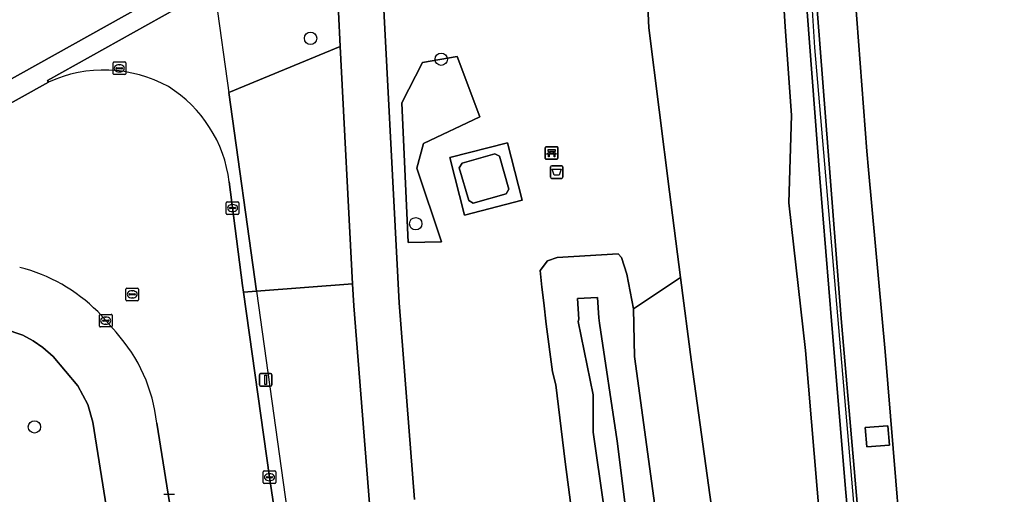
# Model space of a CAD drawing. Extents: x 156412 to 157779, y 382335 to 383768.
# Drawn here: x 157595.3 to 157673.7, y 382955.5 to 382993.1 of the extents above; entities that cross this region are included whole.
import ezdxf

# ---------------------------------------------------------------- set-up
doc = ezdxf.new("R2010")
doc.units = 0
for name, color, linetype in [('IMGEO_Afvalbak', 7, 'Continuous'), ('IMGEO_Bank', 7, 'Continuous'), ('IMGEO_Berm_groen', 7, 'Continuous'), ('IMGEO_Boom', 7, 'Continuous'), ('IMGEO_Fietspad_gesloten', 7, 'Continuous'), ('IMGEO_Geluidsscherm', 7, 'Continuous'), ('IMGEO_Grasland_overig', 7, 'Continuous'), ('IMGEO_Groenvoorziening', 7, 'Continuous'), ('IMGEO_Hek', 7, 'Continuous'), ('IMGEO_Kolk', 7, 'Continuous'), ('IMGEO_Lichtmast', 7, 'Continuous'), ('IMGEO_Muur', 7, 'Continuous'), ('IMGEO_Oever', 7, 'Continuous'), ('IMGEO_Rijbaan_autoweg', 7, 'Continuous'), ('IMGEO_Rijbaan_lokaal_gesloten', 7, 'Continuous'), ('IMGEO_Rioolput', 7, 'Continuous'), ('IMGEO_Terreindeel_gesloten', 7, 'Continuous'), ('IMGEO_Voetpad_open', 7, 'Continuous'), ('IMGEO_Waterloop', 7, 'Continuous')]:
    doc.layers.add(name, color=color, linetype=linetype)

msp = doc.modelspace()

# ---------------------------------------------------------------- linework, layer by layer
at = {"layer": 'IMGEO_Afvalbak'}
for p, q in [((157637.314, 382980.611), (157637.314, 382981.411)), ((157637.314, 382981.411), (157637.314, 382980.611)), ((157637.414, 382981.511), (157638.204, 382981.511)), ((157638.204, 382981.511), (157637.414, 382981.511)), ((157638.304, 382981.411), (157638.304, 382980.611)), ((157638.304, 382980.611), (157638.304, 382981.411)), ((157638.204, 382980.511), (157637.414, 382980.511)), ((157637.414, 382980.511), (157638.204, 382980.511))]:
    msp.add_line(p, q, dxfattribs=at)
msp.add_lwpolyline([(157637.457, 382981.225), (157638.161, 382981.225), (157638.012, 382980.755), (157637.606, 382980.755), (157637.457, 382981.225)], dxfattribs=at)
for centre, start, end in [((157637.414, 382981.411), 90, 180), ((157637.414, 382981.411), 90, 180), ((157638.204, 382981.411), 0, 90), ((157638.204, 382981.411), 360, 90), ((157637.414, 382980.611), 180, 270), ((157637.414, 382980.611), 180, 270), ((157638.204, 382980.611), 270, 0), ((157638.204, 382980.611), 270, 0)]:
    msp.add_arc(centre, 0.1, start, end, dxfattribs=at)
at = {"layer": 'IMGEO_Bank'}
for p, q in [((157636.904, 382982.093), (157636.904, 382982.934)), ((157636.904, 382982.934), (157636.904, 382982.093)), ((157636.979, 382983.018), (157637.82, 382983.018)), ((157637.82, 382983.018), (157636.979, 382983.018)), ((157637.904, 382982.943), (157637.904, 382982.102)), ((157637.904, 382982.102), (157637.904, 382982.943)), ((157637.601, 382982.416), (157637.208, 382982.416)), ((157637.213, 382982.524), (157637.213, 382982.63)), ((157637.257, 382982.63), (157637.257, 382982.524)), ((157637.545, 382982.636), (157637.263, 382982.636)), ((157637.263, 382982.518), (157637.545, 382982.518)), ((157637.551, 382982.524), (157637.551, 382982.63)), ((157637.595, 382982.63), (157637.595, 382982.524)), ((157637.829, 382982.018), (157636.988, 382982.018)), ((157636.988, 382982.018), (157637.829, 382982.018))]:
    msp.add_line(p, q, dxfattribs=at)
for points in [[(157637.151, 382982.416), (157637.009, 382982.416), (157637.121, 382982.518), (157637.207, 382982.518)], [(157637.207, 382982.636), (157637.121, 382982.636), (157637.121, 382982.797), (157637.684, 382982.797), (157637.684, 382982.636), (157637.601, 382982.636)], [(157637.201, 382982.409), (157637.201, 382982.202), (157637.158, 382982.202), (157637.158, 382982.409)], [(157637.601, 382982.518), (157637.684, 382982.518), (157637.796, 382982.416), (157637.657, 382982.416)], [(157637.651, 382982.409), (157637.651, 382982.202), (157637.607, 382982.202), (157637.607, 382982.409)]]:
    msp.add_lwpolyline(points, dxfattribs=at)
for centre, radius, start, end in [((157636.982, 382982.94), 0.0779, 92.4484, 184.28452), ((157636.982, 382982.94), 0.0779, 92.4484, 184.28452), ((157637.826, 382982.94), 0.0779, 2.4484, 94.28452), ((157637.826, 382982.94), 0.0779, 2.4484, 94.28452), ((157636.982, 382982.096), 0.0779, 182.4484, 274.28452), ((157636.982, 382982.096), 0.0779, 182.4484, 274.28452), ((157637.151, 382982.409), 0.00671, 2.89567, 87.10433), ((157637.208, 382982.409), 0.00671, 92.89567, 177.10433), ((157637.206, 382982.629), 0.00671, 2.89567, 87.10433), ((157637.206, 382982.525), 0.00671, 272.89567, 357.10433), ((157637.263, 382982.629), 0.00671, 92.89567, 177.10433), ((157637.263, 382982.525), 0.00671, 182.89567, 267.10433), ((157637.545, 382982.629), 0.00671, 2.89567, 87.10433), ((157637.545, 382982.525), 0.00671, 272.89567, 357.10433), ((157637.602, 382982.629), 0.00671, 92.89567, 177.10433), ((157637.602, 382982.525), 0.00671, 182.89567, 267.10433), ((157637.6, 382982.409), 0.00671, 2.89567, 87.10433), ((157637.657, 382982.409), 0.00671, 92.89567, 177.10433), ((157637.826, 382982.096), 0.0779, 272.4484, 4.28452), ((157637.826, 382982.096), 0.0779, 272.4484, 4.28452)]:
    msp.add_arc(centre, radius, start, end, dxfattribs=at)
at = {"layer": 'IMGEO_Berm_groen'}
for points in [[(157655.25, 383003.156), (157655.922, 382992.503), (157656.401, 382985.518), (157656.211, 382978.582), (157657.516, 382966.893), (157658.679, 382953.092), (157659.94, 382939.455), (157661.096, 382929.794), (157663.07, 382929.895), (157662.343, 382937.871), (157660.71, 382955.644), (157659.604, 382968.913), (157658.656, 382980.532), (157657.665, 382993.695)], [(157658.271, 382996.287), (157660.347, 382969.421), (157662.197, 382948.105), (157663.913, 382929.937), (157667.077, 382930.081), (157666.105, 382939.153), (157664.67, 382956.56), (157663.841, 382966.804), (157662.516, 382981.179), (157662.388, 382982.662), (157661.458, 382994.879)], [(157622.967, 382954.757), (157621.73, 382970.42), (157621.64, 382972.148), (157614.024, 382971.586), (157612.998, 382971.51), (157615.057, 382956.849), (157617.265, 382942.02), (157617.31, 382941.719), (157618.08, 382936.546), (157619.005, 382931.103), (157619.798, 382926.432), (157622.013, 382914.085)]]:
    msp.add_lwpolyline(points, dxfattribs=at)
msp.add_lwpolyline([(157662.248, 382960.779), (157664.058, 382960.922), (157664.179, 382959.39), (157662.37, 382959.247)], close=True, dxfattribs=at)
at = {"layer": 'IMGEO_Boom'}
for centre in [(157618.304, 382991.595), (157628.663, 382989.935), (157626.638, 382976.92), (157596.433, 382960.83)]:
    msp.add_circle(centre, 0.489, dxfattribs=at)
at = {"layer": 'IMGEO_Fietspad_gesloten'}
msp.add_lwpolyline([(157626.552, 382955.095), (157625.323, 382970.656), (157623.817, 382999.451), (157623.62, 383003.898), (157623.565, 383005.118), (157623.244, 383012.358), (157619.659, 383010.802), (157620.172, 383000.958), (157620.514, 382993.687), (157620.657, 382990.945), (157621.64, 382972.148), (157621.73, 382970.42), (157622.967, 382954.757)], dxfattribs=at)
at = {"layer": 'IMGEO_Geluidsscherm'}
msp.add_lwpolyline([(157663.484, 382929.916), (157658.258, 382990.86), (157656.726, 383015.395)], dxfattribs=at)
at = {"layer": 'IMGEO_Grasland_overig'}
msp.add_lwpolyline([(157644.56, 383004.433), (157645.108, 382992.416), (157646.739, 382979.435), (157647.623, 382972.671), (157648.5, 382965.955), (157650.97, 382948.004), (157652.873, 382935.489), (157653.758, 382929.422), (157661.096, 382929.794), (157659.94, 382939.455), (157658.679, 382953.092), (157657.516, 382966.893), (157656.211, 382978.582), (157656.401, 382985.518), (157655.922, 382992.503), (157655.25, 383003.156)], dxfattribs=at)
msp.add_lwpolyline([(157649.234, 382929.187), (157653.758, 382929.422), (157652.873, 382935.489), (157650.97, 382948.004), (157648.5, 382965.955), (157647.623, 382972.671), (157643.891, 382970.187), (157643.984, 382966.406), (157645.579, 382954.614), (157647.276, 382941.576)], close=True, dxfattribs=at)
at = {"layer": 'IMGEO_Groenvoorziening'}
for points in [[(157568.69, 382979.116), (157570.823, 382975.154), (157610.443, 382997.232), (157610.372, 382997.757), (157609.014, 383007.542), (157578.967, 382993.479), (157553.063, 382981.547), (157535.389, 382973.187), (157521.857, 382966.644)], [(157639.509, 382950.224), (157638.482, 382958.066), (157637.746, 382964.151), (157637.485, 382965.204), (157636.984, 382968.959), (157636.79, 382970.642), (157636.632, 382971.89), (157636.509, 382973.209), (157637.092, 382973.977), (157637.834, 382974.232), (157642.693, 382974.528), (157642.934, 382974.252), (157643.358, 382972.932), (157643.891, 382970.187), (157647.623, 382972.671), (157646.739, 382979.435), (157645.108, 382992.416), (157644.56, 383004.433)], [(157620.657, 382990.945), (157620.514, 382993.687), (157620.172, 383000.958), (157597.464, 382988.259), (157597.543, 382988.123)], [(157623.817, 382999.451), (157625.323, 382970.656), (157626.552, 382955.095)], [(157611.861, 382980.228), (157612.926, 382972.023), (157612.998, 382971.51), (157614.024, 382971.586), (157611.827, 382987.3), (157620.657, 382990.945)], [(157602.895, 382968.324), (157601.443, 382969.957)], [(157568.245, 382859.372), (157618.384, 382886.317), (157614.85, 382904.08), (157610.333, 382928.61), (157606.332, 382928.112), (157601.062, 382961.197), (157600.66, 382962.615), (157599.881, 382964.09), (157597.912, 382966.404), (157597.092, 382967.123), (157596.338, 382967.643), (157595.504, 382968.091), (157594.031, 382968.609)], [(157594.031, 382968.609), (157595.504, 382968.091), (157596.338, 382967.643), (157597.092, 382967.123), (157597.912, 382966.404), (157599.881, 382964.09), (157600.66, 382962.615), (157601.062, 382961.197), (157606.332, 382928.112), (157610.333, 382928.61), (157611.296, 382928.73), (157606.115, 382961.14)]]:
    msp.add_lwpolyline(points, dxfattribs=at)
for points in [[(157620.657, 382990.945), (157611.827, 382987.3), (157614.024, 382971.586), (157621.64, 382972.148)], [(157631.726, 382985.374), (157629.929, 382990.146), (157627.169, 382989.683), (157625.537, 382986.495), (157626.045, 382975.421), (157628.69, 382975.482), (157626.727, 382981.312), (157627.256, 382983.272)], [(157631.726, 382985.374), (157627.256, 382983.272), (157626.727, 382981.312), (157628.69, 382975.482), (157626.045, 382975.421), (157625.537, 382986.495), (157627.169, 382989.683), (157629.929, 382990.146)], [(157630.509, 382977.597), (157629.339, 382982.149), (157633.911, 382983.325), (157635.082, 382978.772)]]:
    msp.add_lwpolyline(points, close=True, dxfattribs=at)
for centre, radius, start, end in [((157601.945, 382978.511), 10.572, 61.1721, 114.60801), ((157601.567, 382978.965), 10.372, 6.99404, 58.12801), ((157592.016, 382960.528), 13.333, 45.00838, 75.88034), ((157593.575, 382959.833), 12.608, 5.95034, 42.33524)]:
    msp.add_arc(centre, radius, start, end, dxfattribs=at)
at = {"layer": 'IMGEO_Hek'}
for points in [[(157610.768, 382994.872), (157614.024, 382971.586)], [(157614.024, 382971.586), (157617.65, 382945.648)]]:
    msp.add_lwpolyline(points, dxfattribs=at)
at = {"layer": 'IMGEO_Kolk'}
for p, q in [((157602.658, 382988.797), (157602.658, 382989.649)), ((157602.733, 382989.723), (157603.585, 382989.723)), ((157602.917, 382989.217), (157602.917, 382989.229)), ((157603.355, 382989.18), (157602.957, 382989.18)), ((157602.96, 382989.266), (157603.358, 382989.266)), ((157603.146, 382989.503), (157603.171, 382989.503)), ((157603.401, 382989.229), (157603.401, 382989.217)), ((157603.659, 382989.649), (157603.659, 382988.797)), ((157603.585, 382988.723), (157602.733, 382988.723)), ((157603.169, 382988.943), (157603.144, 382988.943)), ((157611.629, 382977.731), (157611.629, 382978.583)), ((157611.704, 382978.657), (157612.556, 382978.657)), ((157611.888, 382978.151), (157611.888, 382978.163)), ((157611.931, 382978.2), (157612.329, 382978.2)), ((157612.117, 382978.437), (157612.142, 382978.437)), ((157612.372, 382978.163), (157612.372, 382978.151)), ((157612.63, 382978.583), (157612.63, 382977.731)), ((157612.556, 382977.657), (157611.704, 382977.657)), ((157612.326, 382978.114), (157611.928, 382978.114)), ((157612.14, 382977.877), (157612.115, 382977.877)), ((157601.577, 382968.817), (157601.577, 382969.669)), ((157601.652, 382969.743), (157602.504, 382969.743)), ((157602.065, 382969.523), (157602.09, 382969.523)), ((157602.578, 382969.669), (157602.578, 382968.817)), ((157602.504, 382968.743), (157601.652, 382968.743)), ((157601.836, 382969.237), (157601.836, 382969.249)), ((157602.274, 382969.2), (157601.876, 382969.2)), ((157601.879, 382969.286), (157602.277, 382969.286)), ((157602.088, 382968.963), (157602.063, 382968.963)), ((157602.32, 382969.249), (157602.32, 382969.237)), ((157614.556, 382956.423), (157614.556, 382957.275)), ((157614.631, 382957.349), (157615.483, 382957.349)), ((157615.044, 382957.129), (157615.069, 382957.129)), ((157615.557, 382957.275), (157615.557, 382956.423)), ((157615.483, 382956.349), (157614.631, 382956.349)), ((157614.815, 382956.843), (157614.815, 382956.855)), ((157615.253, 382956.806), (157614.855, 382956.806)), ((157614.858, 382956.892), (157615.256, 382956.892)), ((157615.067, 382956.569), (157615.042, 382956.569)), ((157615.299, 382956.855), (157615.299, 382956.843)), ((157606.67, 382955.505), (157607.522, 382955.505))]:
    msp.add_line(p, q, dxfattribs=at)
for points in [[(157602.658, 382988.797), (157602.658, 382989.649)], [(157602.733, 382989.723), (157603.585, 382989.723)], [(157603.659, 382989.649), (157603.659, 382988.797)], [(157603.585, 382988.723), (157602.733, 382988.723)], [(157611.629, 382977.731), (157611.629, 382978.583)], [(157611.704, 382978.657), (157612.556, 382978.657)], [(157612.63, 382978.583), (157612.63, 382977.731)], [(157612.556, 382977.657), (157611.704, 382977.657)], [(157601.577, 382968.817), (157601.577, 382969.669)], [(157601.652, 382969.743), (157602.504, 382969.743)], [(157602.578, 382969.669), (157602.578, 382968.817)], [(157602.504, 382968.743), (157601.652, 382968.743)], [(157614.556, 382956.423), (157614.556, 382957.275)], [(157614.631, 382957.349), (157615.483, 382957.349)], [(157615.557, 382957.275), (157615.557, 382956.423)], [(157615.483, 382956.349), (157614.631, 382956.349)], [(157606.67, 382955.505), (157607.522, 382955.505)]]:
    msp.add_lwpolyline(points, dxfattribs=at)
for centre, radius, start, end in [((157602.735, 382989.647), 0.0765, 91.55205, 178.44795), ((157602.735, 382989.647), 0.0765, 91.55205, 178.44795), ((157602.957, 382989.226), 0.0403, 85.87752, 175.75265), ((157602.954, 382989.216), 0.0366, 178.93798, 274.71019), ((157603.358, 382989.223), 0.043, 264.86636, 352.45326), ((157603.362, 382989.228), 0.0386, 1.73085, 96.63898), ((157603.583, 382989.647), 0.0765, 1.55205, 88.44795), ((157603.583, 382989.647), 0.0765, 1.55205, 88.44795), ((157602.735, 382988.799), 0.0765, 181.55205, 268.44795), ((157602.735, 382988.799), 0.0765, 181.55205, 268.44795), ((157603.583, 382988.799), 0.0765, 271.55205, 358.44795), ((157603.583, 382988.799), 0.0765, 271.55205, 358.44795), ((157611.706, 382978.581), 0.0765, 91.55205, 178.44795), ((157611.706, 382978.581), 0.0765, 91.55205, 178.44795), ((157611.928, 382978.16), 0.0403, 85.87752, 175.75265), ((157611.925, 382978.15), 0.0366, 178.93798, 274.71019), ((157612.329, 382978.157), 0.043, 264.86636, 352.45326), ((157612.333, 382978.162), 0.0386, 1.73085, 96.63898), ((157612.554, 382978.581), 0.0765, 1.55205, 88.44795), ((157612.554, 382978.581), 0.0765, 1.55205, 88.44795), ((157611.706, 382977.733), 0.0765, 181.55205, 268.44795), ((157611.706, 382977.733), 0.0765, 181.55205, 268.44795), ((157612.554, 382977.733), 0.0765, 271.55205, 358.44795), ((157612.554, 382977.733), 0.0765, 271.55205, 358.44795), ((157601.654, 382969.667), 0.0765, 91.55205, 178.44795), ((157601.654, 382969.667), 0.0765, 91.55205, 178.44795), ((157602.502, 382969.667), 0.0765, 1.55205, 88.44795), ((157602.502, 382969.667), 0.0765, 1.55205, 88.44795), ((157601.654, 382968.819), 0.0765, 181.55205, 268.44795), ((157601.654, 382968.819), 0.0765, 181.55205, 268.44795), ((157601.876, 382969.246), 0.0403, 85.87752, 175.75265), ((157601.873, 382969.236), 0.0366, 178.93798, 274.71019), ((157602.277, 382969.243), 0.043, 264.86636, 352.45326), ((157602.281, 382969.248), 0.0386, 1.73085, 96.63898), ((157602.502, 382968.819), 0.0765, 271.55205, 358.44795), ((157602.502, 382968.819), 0.0765, 271.55205, 358.44795), ((157614.633, 382957.273), 0.0765, 91.55205, 178.44795), ((157614.633, 382957.273), 0.0765, 91.55205, 178.44795), ((157615.481, 382957.273), 0.0765, 1.55205, 88.44795), ((157615.481, 382957.273), 0.0765, 1.55205, 88.44795), ((157614.633, 382956.425), 0.0765, 181.55205, 268.44795), ((157614.633, 382956.425), 0.0765, 181.55205, 268.44795), ((157614.855, 382956.852), 0.0403, 85.87752, 175.75265), ((157614.852, 382956.842), 0.0366, 178.93798, 274.71019), ((157615.256, 382956.849), 0.043, 264.86636, 352.45326), ((157615.26, 382956.854), 0.0386, 1.73085, 96.63898), ((157615.481, 382956.425), 0.0765, 271.55205, 358.44795), ((157615.481, 382956.425), 0.0765, 271.55205, 358.44795)]:
    msp.add_arc(centre, radius, start, end, dxfattribs=at)
for centre, major_axis, ratio, start_param, end_param in [((157603.145, 382989.223), (-0.387, 0.002), 0.722429, 4.712389, 7.853982), ((157603.17, 382989.223), (-0.39, 0.002), 0.717154, 1.570796, 4.712389), ((157612.116, 382978.157), (-0.387, 0.002), 0.722429, 4.712389, 7.853982), ((157612.141, 382978.157), (-0.39, 0.002), 0.717154, 1.570796, 4.712389), ((157602.064, 382969.243), (-0.387, 0.002), 0.722429, 4.712389, 7.853982), ((157602.089, 382969.243), (-0.39, 0.002), 0.717154, 1.570796, 4.712389), ((157615.043, 382956.849), (-0.387, 0.002), 0.722429, 4.712389, 7.853982), ((157615.068, 382956.849), (-0.39, 0.002), 0.717154, 1.570796, 4.712389)]:
    msp.add_ellipse(centre, major_axis=major_axis, ratio=ratio, start_param=start_param, end_param=end_param, dxfattribs=at)
at = {"layer": 'IMGEO_Lichtmast'}
for p, q in [((157614.254, 382964.166), (157614.254, 382964.966)), ((157614.254, 382964.966), (157614.254, 382964.166)), ((157614.354, 382965.066), (157615.144, 382965.066)), ((157615.144, 382965.066), (157614.354, 382965.066)), ((157615.244, 382964.966), (157615.244, 382964.166)), ((157615.244, 382964.166), (157615.244, 382964.966)), ((157615.144, 382964.066), (157614.354, 382964.066)), ((157614.354, 382964.066), (157615.144, 382964.066))]:
    msp.add_line(p, q, dxfattribs=at)
msp.add_lwpolyline([(157614.674, 382964.941), (157614.824, 382964.941), (157614.824, 382964.191), (157614.674, 382964.191), (157614.674, 382964.941)], dxfattribs=at)
for centre, start, end in [((157614.354, 382964.966), 90, 180), ((157614.354, 382964.966), 90, 180), ((157615.144, 382964.966), 0, 90), ((157615.144, 382964.966), 360, 90), ((157614.354, 382964.166), 180, 270), ((157614.354, 382964.166), 180, 270), ((157615.144, 382964.166), 270, 0), ((157615.144, 382964.166), 270, 0)]:
    msp.add_arc(centre, 0.1, start, end, dxfattribs=at)
at = {"layer": 'IMGEO_Muur'}
msp.add_lwpolyline([(157663.913, 382929.937), (157662.197, 382948.105), (157660.347, 382969.421), (157658.271, 382996.287), (157657.387, 383010.179), (157657.09, 383015.474), (157656.34, 383015.426), (157656.874, 383005.85), (157657.665, 382993.695), (157658.656, 382980.532), (157659.604, 382968.913), (157660.71, 382955.644), (157662.343, 382937.871), (157663.07, 382929.895)], close=True, dxfattribs=at)
msp.add_lwpolyline([(157641.138, 382969.476), (157641.052, 382971.086), (157639.464, 382971.003), (157639.569, 382969.37)], dxfattribs=at)
at = {"layer": 'IMGEO_Oever'}
for points in [[(157645.579, 382954.614), (157643.984, 382966.406), (157643.891, 382970.187), (157643.358, 382972.932), (157642.934, 382974.252), (157642.693, 382974.528), (157637.834, 382974.232), (157637.092, 382973.977), (157636.509, 382973.209), (157636.632, 382971.89), (157636.79, 382970.642), (157636.984, 382968.959), (157637.485, 382965.204), (157637.746, 382964.151), (157638.482, 382958.066), (157639.509, 382950.224)], [(157654.097, 382874.301), (157649.169, 382898.243), (157646.582, 382914.752), (157644.282, 382934.958), (157642.352, 382948.819), (157640.709, 382960.422), (157640.709, 382963.377), (157639.518, 382969.177), (157639.569, 382969.37), (157639.464, 382971.003), (157641.052, 382971.086), (157641.138, 382969.476), (157641.202, 382969.036), (157642.598, 382959.701), (157644.59, 382943.89), (157646.315, 382930.132), (157648.245, 382911.487), (157651.654, 382893.335), (157654.816, 382878.551)]]:
    msp.add_lwpolyline(points, dxfattribs=at)
at = {"layer": 'IMGEO_Rijbaan_autoweg'}
msp.add_lwpolyline([(157661.458, 382994.879), (157662.388, 382982.662), (157662.516, 382981.179), (157663.841, 382966.804), (157664.67, 382956.56), (157666.105, 382939.153), (157667.077, 382930.081), (157667.72, 382930.148), (157668.213, 382930.156), (157671.629, 382930.329), (157675.035, 382930.502), (157678.282, 382930.667), (157682.003, 382930.856), (157680.248, 382950.357), (157683.25, 382950.522), (157682.555, 382963.095), (157681.356, 382980.375), (157677.188, 382990.984), (157676.671, 382999.495)], dxfattribs=at)
at = {"layer": 'IMGEO_Rijbaan_lokaal_gesloten'}
for points in [[(157597.543, 382988.123), (157563.648, 382969.272), (157511.009, 382939.998), (157467.218, 382915.328)], [(157612.912, 382947.179), (157613.822, 382941.471), (157617.265, 382942.02), (157615.057, 382956.849), (157612.998, 382971.51), (157612.926, 382972.023), (157611.861, 382980.228)], [(157601.443, 382969.957), (157602.895, 382968.324)], [(157606.115, 382961.14), (157611.296, 382928.73), (157611.302, 382928.695), (157614.788, 382929.252), (157611.957, 382947.017)]]:
    msp.add_lwpolyline(points, dxfattribs=at)
for centre, radius, start, end in [((157601.945, 382978.511), 10.572, 61.1721, 114.60801), ((157601.567, 382978.965), 10.372, 6.99404, 58.12801), ((157592.016, 382960.528), 13.333, 45.00838, 75.88034), ((157593.575, 382959.833), 12.608, 5.95034, 42.33524)]:
    msp.add_arc(centre, radius, start, end, dxfattribs=at)
at = {"layer": 'IMGEO_Rioolput'}
for p, q in [((157603.68, 382970.897), (157603.68, 382971.749)), ((157603.755, 382971.823), (157604.607, 382971.823)), ((157603.939, 382971.317), (157603.939, 382971.329)), ((157604.377, 382971.28), (157603.979, 382971.28)), ((157603.982, 382971.366), (157604.38, 382971.366)), ((157604.168, 382971.603), (157604.193, 382971.603)), ((157604.423, 382971.329), (157604.423, 382971.317)), ((157604.681, 382971.749), (157604.681, 382970.897)), ((157604.607, 382970.823), (157603.755, 382970.823)), ((157604.191, 382971.043), (157604.166, 382971.043))]:
    msp.add_line(p, q, dxfattribs=at)
for points in [[(157603.68, 382970.897), (157603.68, 382971.749)], [(157603.755, 382971.823), (157604.607, 382971.823)], [(157604.681, 382971.749), (157604.681, 382970.897)], [(157604.607, 382970.823), (157603.755, 382970.823)]]:
    msp.add_lwpolyline(points, dxfattribs=at)
for centre, radius, start, end in [((157603.757, 382971.747), 0.0765, 91.55205, 178.44795), ((157603.757, 382971.747), 0.0765, 91.55205, 178.44795), ((157603.979, 382971.326), 0.0403, 85.87752, 175.75265), ((157603.976, 382971.316), 0.0366, 178.93798, 274.71019), ((157604.38, 382971.323), 0.043, 264.86636, 352.45326), ((157604.384, 382971.328), 0.0386, 1.73085, 96.63898), ((157604.605, 382971.747), 0.0765, 1.55205, 88.44795), ((157604.605, 382971.747), 0.0765, 1.55205, 88.44795), ((157603.757, 382970.899), 0.0765, 181.55205, 268.44795), ((157603.757, 382970.899), 0.0765, 181.55205, 268.44795), ((157604.605, 382970.899), 0.0765, 271.55205, 358.44795), ((157604.605, 382970.899), 0.0765, 271.55205, 358.44795)]:
    msp.add_arc(centre, radius, start, end, dxfattribs=at)
for centre, major_axis, ratio, start_param, end_param in [((157604.167, 382971.323), (-0.387, 0.002), 0.722429, 4.712389, 7.853982), ((157604.192, 382971.323), (-0.39, 0.002), 0.717154, 1.570796, 4.712389)]:
    msp.add_ellipse(centre, major_axis=major_axis, ratio=ratio, start_param=start_param, end_param=end_param, dxfattribs=at)
at = {"layer": 'IMGEO_Terreindeel_gesloten'}
msp.add_lwpolyline([(157662.248, 382960.779), (157662.37, 382959.247), (157664.179, 382959.39), (157664.058, 382960.922)], close=True, dxfattribs=at)
at = {"layer": 'IMGEO_Voetpad_open'}
for points in [[(157617.945, 383012.341), (157618.506, 383001.725), (157610.443, 382997.232), (157570.823, 382975.154), (157568.69, 382979.116), (157539.044, 382962.609), (157535.66, 382968.633), (157523.011, 382962.321), (157514.572, 382957.979)], [(157511.009, 382939.998), (157563.648, 382969.272), (157597.543, 382988.123), (157597.464, 382988.259), (157620.172, 383000.958), (157619.659, 383010.802)]]:
    msp.add_lwpolyline(points, dxfattribs=at)
for points in [[(157630.509, 382977.597), (157635.082, 382978.772), (157633.911, 382983.325), (157629.339, 382982.149)], [(157630.847, 382978.761), (157630.095, 382981.347), (157630.311, 382981.722), (157632.906, 382982.464), (157633.273, 382982.266), (157634.021, 382979.662), (157633.814, 382979.28), (157631.194, 382978.542)], [(157633.273, 382982.266), (157632.906, 382982.464), (157630.311, 382981.722), (157630.095, 382981.347), (157630.847, 382978.761), (157631.194, 382978.542), (157633.814, 382979.28), (157634.021, 382979.662)]]:
    msp.add_lwpolyline(points, close=True, dxfattribs=at)
at = {"layer": 'IMGEO_Waterloop'}
msp.add_lwpolyline([(157654.816, 382878.551), (157651.654, 382893.335), (157648.245, 382911.487), (157646.315, 382930.132), (157644.59, 382943.89), (157642.598, 382959.701), (157641.202, 382969.036), (157641.138, 382969.476), (157641.052, 382971.086), (157639.464, 382971.003), (157639.569, 382969.37), (157639.518, 382969.177), (157640.709, 382963.377), (157640.709, 382960.422), (157642.352, 382948.819), (157644.282, 382934.958), (157646.582, 382914.752), (157649.169, 382898.243), (157654.097, 382874.301)], dxfattribs=at)

doc.saveas('drawing.dxf')
